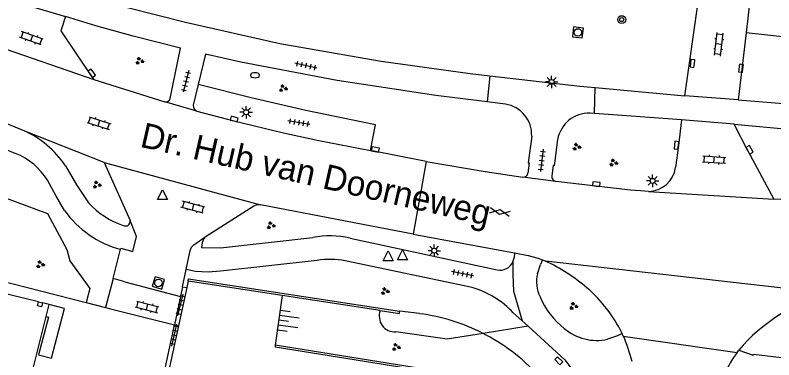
# Model space of a CAD drawing. Extents: x 131000 to 133013, y 393000 to 396501.
# Drawn here: x 131578.2 to 131654.4, y 394767.7 to 394802.3 of the extents above; entities that cross this region are included whole.
import ezdxf

# ---------------------------------------------------------------- set-up
doc = ezdxf.new("R2010")
doc.units = 0
for name, color, linetype in [('gg-afsc-hekwerk', 7, 'Continuous'), ('gg-afsc-muur', 7, 'Continuous'), ('gg-anno-openbare ruimte label', 7, 'Continuous'), ('gg-bbg-hoofdgebouw', 7, 'Continuous'), ('gg-bbg-luifel en loopbrug', 7, 'Continuous'), ('gg-bbg-onder overbouw', 7, 'Continuous'), ('gg-bbg-pand overbouw', 7, 'Continuous'), ('gg-bbg-pilaar overkapping', 7, 'Continuous'), ('gg-knt-bovenkant onderkant talud', 7, 'Continuous'), ('gg-knt-trap', 7, 'Continuous'), ('gg-knt-verharding', 7, 'Continuous'), ('gg-knt-verharding nz', 7, 'Continuous'), ('gt-grn-groengrens', 7, 'Continuous'), ('gt-grn-weggrens', 7, 'Continuous'), ('gt-symb-boom', 7, 'Continuous'), ('gt-symb-brandkraan', 7, 'Continuous'), ('gt-symb-gesloten verharding', 7, 'Continuous'), ('gt-symb-groenvak', 7, 'Continuous'), ('gt-symb-klinker verharding', 7, 'Continuous'), ('gt-symb-kolk', 7, 'Continuous'), ('gt-symb-kolk center center', 7, 'Continuous'), ('gt-symb-lichtmast', 7, 'Continuous'), ('gt-symb-rioolschacht', 7, 'Continuous'), ('gt-symb-talud symbool', 7, 'Continuous'), ('gt-symb-tegel verharding', 7, 'Continuous'), ('gt-symb-waterafsluiter', 7, 'Continuous')]:
    doc.layers.add(name, color=color, linetype=linetype)

# ---------------------------------------------------------------- blocks, each defined once
blk = doc.blocks.new('gt0-KOLK')
at = {"layer": 'gt-symb-kolk'}
blk.add_lwpolyline([(0, 0), (0.375, 0), (0.375, 0.4), (-0.375, 0.4), (-0.375, 0), (0, 0)], dxfattribs=at)
blk = doc.blocks.new('gt0-KL1')
at = {"layer": 'gt-symb-klinker verharding'}
for p, q in [((-1.15, 0.3), (1.15, 0.3)), ((-1, -0.3), (-1, 0.3)), ((-0.5, 0.3), (-0.5, 0.45)), ((0, -0.3), (0, 0.3)), ((0.5, 0.3), (0.5, 0.45)), ((1, -0.3), (1, 0.3)), ((-1.15, -0.3), (1.15, -0.3)), ((-0.5, -0.45), (-0.5, -0.3)), ((0.5, -0.45), (0.5, -0.3))]:
    blk.add_line(p, q, dxfattribs=at)
blk = doc.blocks.new('gt0-GRVAK')
at = {"layer": 'gt-symb-groenvak'}
for p, q in [((-0.11, 0.189), (-0.228, 0.24)), ((-0.182, 0.153), (0.088, 0.153)), ((-0.091, 0.211), (-0.156, 0.322)), ((-0.047, 0.214), (-0.047, 0.393)), ((-0.004, 0.211), (0.061, 0.322)), ((0.015, 0.189), (0.133, 0.24)), ((0.262, -0.052), (0.197, 0.059)), ((0.305, -0.049), (0.305, 0.13)), ((0.349, -0.052), (0.414, 0.059)), ((-0.245, -0.228), (-0.363, -0.177)), ((-0.318, -0.264), (-0.047, -0.264)), ((-0.226, -0.206), (-0.291, -0.095)), ((-0.183, -0.203), (-0.183, -0.024)), ((-0.139, -0.206), (-0.074, -0.095)), ((-0.12, -0.228), (-0.002, -0.177)), ((0.243, -0.074), (0.125, -0.023)), ((0.17, -0.11), (0.441, -0.11)), ((0.368, -0.074), (0.486, -0.023))]:
    blk.add_line(p, q, dxfattribs=at)
blk = doc.blocks.new('gt0-WAFSL')
at = {"layer": 'gt-symb-waterafsluiter'}
for p, q in [((-0.5, -0.333), (0, 0.667)), ((0, 0.667), (0.5, -0.333)), ((0.5, -0.333), (-0.5, -0.333))]:
    blk.add_line(p, q, dxfattribs=at)
blk = doc.blocks.new('gt0-BOOM')
at = {"layer": 'gt-symb-boom'}
for radius in [0.4, 0.2]:
    blk.add_circle((0, 0), radius, dxfattribs=at)
blk = doc.blocks.new('gt0-LMAST')
at = {"layer": 'gt-symb-lichtmast'}
for p, q in [((-0.182, 0.173), (-0.447, 0.438)), ((-0.005, 0.246), (-0.005, 0.621)), ((0.172, 0.173), (0.437, 0.438)), ((-0.255, -0.004), (-0.63, -0.004)), ((-0.182, -0.181), (-0.447, -0.446)), ((-0.005, -0.254), (-0.005, -0.629)), ((0.437, -0.446), (0.172, -0.181)), ((0.245, -0.004), (0.62, -0.004))]:
    blk.add_line(p, q, dxfattribs=at)
blk.add_circle((-0.005, -0.004), 0.25, dxfattribs=at)
blk = doc.blocks.new('gt0-GESVH1')
at = {"layer": 'gt-symb-gesloten verharding'}
for p, q in [((-0.992, -0.261), (0.008, 0.239)), ((0.008, -0.261), (-0.992, 0.239)), ((0.008, 0.239), (1.008, -0.261)), ((1.008, 0.239), (0.008, -0.261))]:
    blk.add_line(p, q, dxfattribs=at)
blk = doc.blocks.new('gt0-TEG1')
at = {"layer": 'gt-symb-tegel verharding'}
for p, q in [((-1.125, 0), (1.125, 0)), ((-0.9, -0.25), (-0.9, 0.25)), ((-0.45, -0.25), (-0.45, 0.25)), ((0, -0.25), (0, 0.25)), ((0.45, -0.25), (0.45, 0.25)), ((0.9, -0.25), (0.9, 0.25))]:
    blk.add_line(p, q, dxfattribs=at)
blk = doc.blocks.new('gt0-KOLKCC')
at = {"layer": 'gt-symb-kolk center center'}
blk.add_lwpolyline([(-0.375, 0.2), (0.375, 0.2), (0.375, -0.2), (-0.375, -0.2)], close=True, dxfattribs=at)
blk = doc.blocks.new('gt0-RS')
at = {"layer": 'gt-symb-rioolschacht'}
blk.add_lwpolyline([(-0.5, -0.5), (0.5, -0.5), (0.5, 0.5), (-0.5, 0.5)], close=True, dxfattribs=at)
blk.add_circle((0, 0), 0.375, dxfattribs=at)
blk = doc.blocks.new('gt0-TALUD_1')
at = {"layer": 'gt-symb-talud symbool'}
for p, q in [((-1, -1), (-1, 0)), ((-0.5, -2), (-0.5, 0)), ((0, -1), (0, 0)), ((0.5, -2), (0.5, 0)), ((1, -1), (1, 0))]:
    blk.add_line(p, q, dxfattribs=at)
blk = doc.blocks.new('gt0-BR')
at = {"layer": 'gt-symb-brandkraan'}
for centre, radius, start, end in [((-0.244, 0), 0.206, 107.56694, 252.43307), ((0.599, -2.664), 3, 106.89205, 107.56694), ((0, -0.691), 0.938, 73.10799, 106.89205), ((-0.599, -2.664), 3, 72.43309, 73.10799), ((0.244, 0), 0.206, 287.56695, 72.43309), ((0.599, 2.664), 3, 252.43307, 253.10797), ((0, 0.691), 0.938, 253.10797, 286.89206), ((-0.599, 2.664), 3, 286.89206, 287.56695)]:
    blk.add_arc(centre, radius, start, end, dxfattribs=at)

msp = doc.modelspace()

# ---------------------------------------------------------------- linework, layer by layer
at = {"layer": 'gg-afsc-hekwerk'}
for p, q in [((131570.392, 394777.25), (131585.343, 394773.453)), ((131585.343, 394773.453), (131587.293, 394772.958)), ((131587.293, 394772.958), (131588.465, 394772.66)), ((131588.465, 394772.66), (131594.19, 394771.206)), ((131594.19, 394771.206), (131594.6, 394771.102))]:
    msp.add_line(p, q, dxfattribs=at)
at = {"layer": 'gg-afsc-muur'}
msp.add_line((131614.862, 394772.638), (131605.019, 394774.148), dxfattribs=at)
for points in [[(131595.575, 394775.597), (131595.61, 394775.827), (131616.81, 394772.575)], [(131614.862, 394772.638), (131616.8, 394772.341), (131616.81, 394772.575)]]:
    msp.add_lwpolyline(points, dxfattribs=at)
at = {"layer": 'gg-bbg-hoofdgebouw'}
for p, q in [((131595.575, 394775.597), (131595.434, 394774.946)), ((131605.019, 394774.148), (131595.575, 394775.597)), ((131595.434, 394774.946), (131594.6, 394771.102)), ((131605.019, 394774.148), (131604.326, 394769.158)), ((131594.6, 394771.102), (131593.227, 394764.773))]:
    msp.add_line(p, q, dxfattribs=at)
at = {"layer": 'gg-bbg-luifel en loopbrug'}
for p, q in [((131580.554, 394773.503), (131573.668, 394775.217)), ((131580.554, 394773.503), (131580.943, 394773.406)), ((131581.624, 394773.237), (131580.943, 394773.406)), ((131581.322, 394772.031), (131581.624, 394773.237)), ((131567.175, 394715.452), (131581.322, 394772.031))]:
    msp.add_line(p, q, dxfattribs=at)
at = {"layer": 'gg-bbg-onder overbouw'}
msp.add_line((131604.326, 394769.158), (131604.297, 394768.953), dxfattribs=at)
msp.add_lwpolyline([(131628.171, 394756.401), (131629.547, 394764.937), (131604.297, 394768.953)], dxfattribs=at)
at = {"layer": 'gg-bbg-pand overbouw'}
msp.add_lwpolyline([(131628.305, 394756.38), (131629.716, 394765.1), (131604.326, 394769.158)], dxfattribs=at)
at = {"layer": 'gg-bbg-pilaar overkapping'}
msp.add_lwpolyline([(131580.943, 394773.406), (131580.844, 394773.017), (131580.455, 394773.117), (131580.554, 394773.503)], dxfattribs=at)
at = {"layer": 'gg-knt-bovenkant onderkant talud'}
msp.add_line((131629.697, 394771.072), (131625.197, 394770.343), dxfattribs=at)
msp.add_lwpolyline([(131625.197, 394770.343), (131621.576, 394769.767), (131616.421, 394770.498)], dxfattribs=at)
msp.add_arc((131616.337, 394772.075), 1.579, 159.10772, 273.0393, dxfattribs=at)
at = {"layer": 'gg-knt-trap'}
msp.add_lwpolyline([(131581.322, 394772.031), (131581.553, 394771.969), (131580.537, 394768.191), (131581.866, 394767.855), (131583.16, 394772.855), (131581.624, 394773.237)], dxfattribs=at)
at = {"layer": 'gg-knt-verharding'}
for p, q in [((131645.44, 394794.183), (131647.007, 394805.16)), ((131575.943, 394804.308), (131583.248, 394802.138)), ((131652.04, 394804.349), (131651.583, 394800.488)), ((131651.583, 394800.488), (131650.788, 394793.782)), ((131579.023, 394790.706), (131566.406, 394795.948)), ((131586.098, 394795.83), (131593.224, 394793.584)), ((131596.586, 394795.305), (131596.083, 394793.238)), ((131636.432, 394795.024), (131645.44, 394794.183)), ((131650.788, 394793.782), (131645.44, 394794.183)), ((131596.461, 394792.652), (131593.224, 394793.584)), ((131627.428, 394793.342), (131625.594, 394793.572)), ((131650.788, 394793.782), (131689.711, 394790.641)), ((131636.358, 394792.416), (131635.92, 394792.448)), ((131645.093, 394791.785), (131636.358, 394792.416)), ((131650.39, 394791.349), (131645.093, 394791.785)), ((131651.755, 394788.67), (131650.39, 394791.349)), ((131650.39, 394791.349), (131658.979, 394790.536)), ((131572.635, 394790.718), (131578.258, 394788.398)), ((131587.144, 394787.505), (131579.023, 394790.706)), ((131619.48, 394787.595), (131613.884, 394788.682)), ((131651.755, 394788.67), (131654.364, 394783.8)), ((131587.144, 394787.505), (131589.756, 394781.686)), ((131619.48, 394787.595), (131618.164, 394780.319)), ((131632.493, 394785.605), (131629.186, 394786.015)), ((131641.792, 394784.592), (131654.364, 394783.8)), ((131618.164, 394780.319), (131602.842, 394783.252)), ((131611.83, 394779.902), (131626.583, 394776.717)), ((131618.164, 394780.319), (131628.346, 394778.42)), ((131588.037, 394775.842), (131588.798, 394778.792)), ((131628.346, 394778.42), (131628.296, 394777.946)), ((131624.105, 394774.948), (131611.35, 394777.643)), ((131631.147, 394777.731), (131630.949, 394777.263)), ((131631.147, 394777.731), (131631.451, 394777.594)), ((131595.021, 394775.035), (131595.383, 394776.756)), ((131630.652, 394776.339), (131630.949, 394777.263)), ((131588.037, 394775.842), (131587.293, 394772.958)), ((131589.226, 394775.535), (131588.037, 394775.842)), ((131589.226, 394775.535), (131594.809, 394774.058)), ((131595.021, 394775.035), (131594.809, 394774.058)), ((131595.021, 394775.035), (131595.434, 394774.946)), ((131594.809, 394774.058), (131594.19, 394771.206)), ((131618.818, 394772.33), (131616.81, 394772.575)), ((131629.121, 394771.598), (131628.222, 394772.419)), ((131629.697, 394771.072), (131629.121, 394771.598)), ((131594.151, 394771.028), (131592.808, 394764.839)), ((131594.19, 394771.206), (131594.151, 394771.028)), ((131625.507, 394770.181), (131625.197, 394770.343)), ((131638.679, 394770.092), (131637.69, 394769.771)), ((131639.145, 394770.348), (131638.679, 394770.092)), ((131639.265, 394770.085), (131639.145, 394770.348)), ((131650.692, 394768.44), (131650.853, 394768.662))]:
    msp.add_line(p, q, dxfattribs=at)
for points in [[(131583.654, 394804.563), (131595.322, 394801.574), (131604.772, 394799.448), (131614.956, 394797.663), (131623.89, 394796.421), (131625.872, 394796.195)], [(131583.248, 394802.138), (131582.81, 394800.712), (131585.86, 394796.133), (131586.098, 394795.83)], [(131593.784, 394793.927), (131594.795, 394798.964), (131590.061, 394800.163), (131586.311, 394801.213), (131583.248, 394802.138)], [(131625.594, 394793.572), (131620.448, 394794.216), (131610.522, 394795.708), (131600.868, 394797.576), (131597.326, 394798.37), (131596.586, 394795.305)], [(131625.872, 394796.195), (131634.898, 394795.167), (131636.432, 394795.024)], [(131613.884, 394788.682), (131614.374, 394791.277), (131607.382, 394792.714), (131601.918, 394793.977), (131596.586, 394795.305)], [(131596.461, 394792.652), (131600.148, 394791.659), (131605.157, 394790.477), (131608.697, 394789.704), (131613.884, 394788.682)], [(131645.093, 394791.785), (131644.795, 394789.207), (131644.512, 394786.989)], [(131630.064, 394790.146), (131629.722, 394787.467), (131629.812, 394787.456), (131629.689, 394786.43)], [(131632.67, 394789.81), (131632.327, 394787.175), (131632.226, 394787.188), (131632.09, 394786.162)], [(131619.48, 394787.595), (131625.39, 394786.59), (131629.186, 394786.015)], [(131583.263, 394787.16), (131584.37, 394785.267), (131585.584, 394783.445)], [(131583.176, 394782.688), (131582.277, 394784.18), (131581.443, 394785.707)], [(131641.792, 394784.592), (131640.983, 394784.636), (131639.986, 394784.725), (131632.493, 394785.605)], [(131661.686, 394783.569), (131656.46, 394783.712), (131654.364, 394783.8)], [(131597.39, 394780.103), (131602.176, 394783.144), (131602.543, 394783.28), (131602.842, 394783.252)], [(131590.022, 394778.579), (131590.404, 394780.061), (131589.756, 394781.686)], [(131595.383, 394776.756), (131595.786, 394778.671), (131595.914, 394778.985), (131596.15, 394779.231), (131597.39, 394780.103)], [(131597.39, 394780.103), (131597.12, 394779.804), (131596.981, 394779.421), (131596.923, 394778.958), (131598.812, 394778.95), (131608.081, 394779.961)], [(131588.798, 394778.792), (131588.822, 394778.884), (131590.022, 394778.579)], [(131628.346, 394778.42), (131629.71, 394778.165), (131630.571, 394777.932), (131631.147, 394777.731)], [(131608.521, 394777.668), (131598.819, 394776.592), (131597.577, 394776.503), (131596.33, 394776.567), (131595.383, 394776.756)], [(131628.177, 394777.538), (131628.252, 394777.739), (131628.296, 394777.946)], [(131629.697, 394771.072), (131633.403, 394767.687), (131634.302, 394766.496), (131635.074, 394765.214), (131636.789, 394761.627), (131637.358, 394760.223), (131638.837, 394754.98), (131639.155, 394754.893)], [(131650.853, 394768.662), (131652.292, 394768.17), (131652.32, 394768.282), (131655.709, 394767.876)]]:
    msp.add_lwpolyline(points, dxfattribs=at)
for centre, radius, start, end in [((131593.332, 394794.037), 0.465, 256.61525, 346.35969), ((131596.67, 394793.202), 0.588, 176.44082, 249.20736), ((131626.964, 394790.274), 3.103, 357.63364, 81.39669), ((131635.848, 394789.216), 3.233, 88.71513, 169.41681), ((131575.233, 394781.866), 9.618, 33.39453, 66.79259), ((131575.85, 394782.317), 6.54, 31.21772, 68.39348), ((131641.735, 394787.399), 2.807, 271.16583, 351.6104), ((131629.207, 394786.502), 0.488, 267.5638, 351.48486), ((131632.564, 394786.08), 0.481, 170.22154, 261.55136), ((131591.616, 394788.924), 8.149, 222.24552, 251.62771), ((131591.292, 394788.396), 9.922, 215.1158, 255.44092), ((131589.288, 394781.601), 0.476, 239.67731, 10.35017), ((131609.816, 394771.041), 9.087, 77.1926, 101.00417), ((131609.863, 394769.481), 8.296, 79.67662, 99.31076), ((131626.857, 394778.142), 1.452, 259.11098, 335.39107), ((131623.919, 394761.32), 17.932, 49.29858, 65.16419), ((131633.746, 394775.524), 3.2, 165.24682, 207.96028), ((131621.461, 394766.028), 9.303, 43.38745, 73.48922), ((131626.35, 394764.102), 14.238, 26.01984, 49.41504), ((131664.684, 394756.906), 18.152, 105.65455, 139.63743), ((131638.101, 394776.999), 7.773, 202.50336, 232.2362), ((131616.233, 394752.799), 19.701, 62.93593, 82.4614), ((131636.581, 394774.593), 4.947, 229.08344, 282.94949), ((131616.219, 394752.793), 19.713, 41.41309, 61.89041), ((131625.276, 394763.838), 15.321, 14.00657, 24.06411), ((131663.928, 394759.02), 16.246, 144.55917, 153.38759)]:
    msp.add_arc(centre, radius, start, end, dxfattribs=at)
at = {"layer": 'gg-knt-verharding nz'}
for p, q in [((131569.96, 394801.376), (131586.098, 394795.83)), ((131587.144, 394787.505), (131602.842, 394783.252)), ((131639.265, 394770.085), (131650.692, 394768.44))]:
    msp.add_line(p, q, dxfattribs=at)
at = {"layer": 'gt-grn-groengrens'}
msp.add_line((131691.168, 394796.242), (131651.583, 394800.488), dxfattribs=at)
msp.add_lwpolyline([(131574.924, 394784.78), (131581.443, 394782.362), (131583.406, 394778.756), (131583.699, 394777.641), (131585.701, 394774.861), (131585.343, 394773.453)], dxfattribs=at)
at = {"layer": 'gt-grn-weggrens'}
for p, q in [((131625.872, 394796.195), (131625.594, 394793.572)), ((131636.358, 394792.416), (131636.432, 394795.024)), ((131659.786, 394774.385), (131631.451, 394777.594))]:
    msp.add_line(p, q, dxfattribs=at)
msp.add_lwpolyline([(131628.177, 394777.538), (131628.162, 394776.273), (131628.245, 394774.602), (131629.121, 394771.598)], dxfattribs=at)

# ---------------------------------------------------------------- block references
at = {"layer": 'gt-symb-boom'}
msp.add_blockref('gt0-BOOM', (131639.102, 394801.824), dxfattribs=at)
at = {"layer": 'gt-symb-brandkraan'}
msp.add_blockref('gt0-BR', (131602.292, 394796.246), dxfattribs=at)
at = {"layer": 'gt-symb-gesloten verharding', "rotation": -10.074332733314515}
msp.add_blockref('gt0-GESVH1', (131626.857, 394782.535), dxfattribs=at)
at = {"layer": 'gt-symb-groenvak'}
for p in [(131590.688, 394797.682), (131605.098, 394794.94), (131634.567, 394789.061), (131638.27, 394787.474), (131586.404, 394785.265), (131603.872, 394781.185), (131580.725, 394777.26), (131615.33, 394774.581), (131634.26, 394773.094), (131616.447, 394768.974)]:
    msp.add_blockref('gt0-GRVAK', p, dxfattribs=at)
at = {"layer": 'gt-symb-klinker verharding'}
for p, rotation in [((131579.842, 394799.964), 161.03974891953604), ((131648.849, 394799.353), 83.22321717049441), ((131586.632, 394791.446), -18.181268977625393), ((131648.387, 394787.791), -3.897896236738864), ((131596.047, 394783.009), 164.86552497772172), ((131591.461, 394773.002), -14.591956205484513)]:
    msp.add_blockref('gt0-KL1', p, dxfattribs=dict(at, rotation=rotation))
at = {"layer": 'gt-symb-kolk'}
for p, rotation in [((131646.405, 394797.408), 82.81812146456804), ((131651.267, 394796.921), 82.81812146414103), ((131585.729, 394796.34), -56.294043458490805), ((131600.148, 394791.659), -14.536509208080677), ((131644.795, 394789.207), 83.39396584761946), ((131614.327, 394788.596), -11.13011108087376), ((131651.755, 394788.67), -61.384968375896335), ((131636.528, 394785.127), -6.662963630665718)]:
    msp.add_blockref('gt0-KOLK', p, dxfattribs=dict(at, rotation=rotation))
at = {"layer": 'gt-symb-kolk center center', "rotation": -44.756879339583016}
msp.add_blockref('gt0-KOLKCC', (131632.781, 394767.604), dxfattribs=at)
at = {"layer": 'gt-symb-lichtmast'}
for p in [(131632.071, 394795.576), (131601.401, 394792.538), (131642.212, 394785.657), (131620.287, 394778.652)]:
    msp.add_blockref('gt0-LMAST', p, dxfattribs=at)
at = {"layer": 'gt-symb-rioolschacht'}
for p, rotation in [((131634.707, 394800.542), 82.99574075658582), ((131592.594, 394775.412), 73.26783977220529)]:
    msp.add_blockref('gt0-RS', p, dxfattribs=dict(at, rotation=rotation))
at = {"layer": 'gt-symb-talud symbool', "xscale": 0.999571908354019, "yscale": 0.999571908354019, "rotation": 82.06444962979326}
msp.add_blockref('gt0-TALUD_1', (131604.674, 394771.666), dxfattribs=at)
at = {"layer": 'gt-symb-tegel verharding'}
for p, rotation in [((131607.394, 394797.2), 167.46497664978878), ((131595.363, 394795.635), -103.88341803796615), ((131606.683, 394791.498), 171.0273733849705), ((131631.077, 394787.705), -97.00425924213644), ((131623.119, 394776.328), 168.75747429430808), ((131594.82, 394773.192), 76.46414363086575), ((131594.182, 394770.167), 77.22875743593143)]:
    msp.add_blockref('gt0-TEG1', p, dxfattribs=dict(at, rotation=rotation))
at = {"layer": 'gt-symb-waterafsluiter'}
for p in [(131592.988, 394784.101), (131615.644, 394777.972), (131617.105, 394778.075)]:
    msp.add_blockref('gt0-WAFSL', p, dxfattribs=at)

# ---------------------------------------------------------------- texts
at = {"layer": 'gg-anno-openbare ruimte label'}
msp.add_text('Dr. Hub van Doorneweg', height=2.5, rotation=347.2, dxfattribs=at).set_placement((131590.651, 394789.089))

doc.saveas('drawing.dxf')
